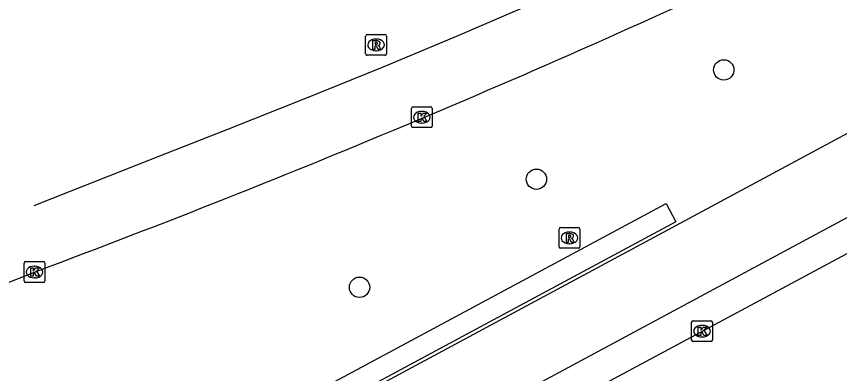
# Model space of a CAD drawing. Extents: x 157793 to 159380, y 380882 to 382313.
# Drawn here: x 158985.33 to 159024.91, y 382061.41 to 382078.56 of the extents above; entities that cross this region are included whole.
import ezdxf

# ---------------------------------------------------------------- set-up
doc = ezdxf.new("R2010")
doc.units = 0
for name, color, linetype in [('IMGEO_Boom', 7, 'Continuous'), ('IMGEO_Fietspad_gesloten', 7, 'Continuous'), ('IMGEO_Haag', 7, 'Continuous'), ('IMGEO_Kolk', 7, 'Continuous'), ('IMGEO_Rijbaan_lokaal_open', 7, 'Continuous'), ('IMGEO_Rijbaan_regionaal_gesloten', 7, 'Continuous'), ('IMGEO_Rioolput', 7, 'Continuous')]:
    doc.layers.add(name, color=color, linetype=linetype)

msp = doc.modelspace()

# ---------------------------------------------------------------- linework, layer by layer
at = {"layer": 'IMGEO_Boom'}
for centre in [(159019.338, 382075.994), (159010.332, 382070.745), (159001.829, 382065.553)]:
    msp.add_circle(centre, 0.489, dxfattribs=at)
at = {"layer": 'IMGEO_Fietspad_gesloten'}
for points in [[(159057.93, 382090.506), (158897.957, 382004.553), (158888.972, 381999.625), (158881.481, 381995.291)], [(159055.975, 382085.414), (158946.08, 382026.373), (158946.762, 382025.103)]]:
    msp.add_lwpolyline(points, dxfattribs=at)
at = {"layer": 'IMGEO_Haag'}
msp.add_lwpolyline([(159016.569, 382069.582), (159017.042, 382068.7), (158986.709, 382052.42), (158986.236, 382053.301), (159016.569, 382069.582)], dxfattribs=at)
at = {"layer": 'IMGEO_Kolk'}
for p, q in [((159004.326, 382073.295), (159004.326, 382074.147)), ((159004.401, 382074.221), (159005.253, 382074.221)), ((159004.814, 382074.001), (159004.839, 382074.001)), ((159005.327, 382074.147), (159005.327, 382073.295)), ((159005.253, 382073.221), (159004.401, 382073.221)), ((159004.837, 382073.441), (159004.812, 382073.441)), ((158985.697, 382065.86), (158985.697, 382066.712)), ((158985.772, 382066.786), (158986.624, 382066.786)), ((158986.185, 382066.566), (158986.21, 382066.566)), ((158986.698, 382066.712), (158986.698, 382065.86)), ((158986.624, 382065.786), (158985.772, 382065.786)), ((158986.208, 382066.006), (158986.183, 382066.006)), ((159017.795, 382063.02), (159017.795, 382063.872)), ((159017.87, 382063.946), (159018.722, 382063.946)), ((159018.283, 382063.726), (159018.308, 382063.726)), ((159018.796, 382063.872), (159018.796, 382063.02)), ((159018.722, 382062.946), (159017.87, 382062.946)), ((159018.306, 382063.166), (159018.281, 382063.166))]:
    msp.add_line(p, q, dxfattribs=at)
for points in [[(159004.326, 382073.295), (159004.326, 382074.147)], [(159004.401, 382074.221), (159005.253, 382074.221)], [(159005.327, 382074.147), (159005.327, 382073.295)], [(159004.647, 382073.921), (159004.77, 382073.921), (159004.77, 382073.77), (159004.9, 382073.921), (159005.064, 382073.921), (159004.918, 382073.77), (159005.071, 382073.521), (159004.919, 382073.521), (159004.834, 382073.685), (159004.77, 382073.618), (159004.77, 382073.521), (159004.647, 382073.521), (159004.647, 382073.921)], [(159005.253, 382073.221), (159004.401, 382073.221)], [(158985.697, 382065.86), (158985.697, 382066.712)], [(158985.772, 382066.786), (158986.624, 382066.786)], [(158986.018, 382066.486), (158986.141, 382066.486), (158986.141, 382066.335), (158986.271, 382066.486), (158986.435, 382066.486), (158986.289, 382066.335), (158986.442, 382066.086), (158986.29, 382066.086), (158986.205, 382066.25), (158986.141, 382066.183), (158986.141, 382066.086), (158986.018, 382066.086), (158986.018, 382066.486)], [(158986.698, 382066.712), (158986.698, 382065.86)], [(158986.624, 382065.786), (158985.772, 382065.786)], [(159017.795, 382063.02), (159017.795, 382063.872)], [(159017.87, 382063.946), (159018.722, 382063.946)], [(159018.796, 382063.872), (159018.796, 382063.02)], [(159018.116, 382063.646), (159018.239, 382063.646), (159018.239, 382063.495), (159018.369, 382063.646), (159018.533, 382063.646), (159018.387, 382063.495), (159018.54, 382063.246), (159018.388, 382063.246), (159018.303, 382063.41), (159018.239, 382063.343), (159018.239, 382063.246), (159018.116, 382063.246), (159018.116, 382063.646)], [(159018.722, 382062.946), (159017.87, 382062.946)]]:
    msp.add_lwpolyline(points, dxfattribs=at)
for centre, start, end in [((159004.403, 382074.145), 91.552, 178.448), ((159004.403, 382074.145), 91.552, 178.448), ((159005.251, 382074.145), 1.552, 88.448), ((159005.251, 382074.145), 1.552, 88.448), ((159004.403, 382073.297), 181.552, 268.448), ((159004.403, 382073.297), 181.552, 268.448), ((159005.251, 382073.297), 271.552, 358.448), ((159005.251, 382073.297), 271.552, 358.448), ((158985.774, 382066.71), 91.552, 178.448), ((158985.774, 382066.71), 91.552, 178.448), ((158986.622, 382066.71), 1.552, 88.448), ((158986.622, 382066.71), 1.552, 88.448), ((158985.774, 382065.862), 181.552, 268.448), ((158985.774, 382065.862), 181.552, 268.448), ((158986.622, 382065.862), 271.552, 358.448), ((158986.622, 382065.862), 271.552, 358.448), ((159017.872, 382063.87), 91.552, 178.448), ((159017.872, 382063.87), 91.552, 178.448), ((159018.72, 382063.87), 1.552, 88.448), ((159018.72, 382063.87), 1.552, 88.448), ((159017.872, 382063.022), 181.552, 268.448), ((159017.872, 382063.022), 181.552, 268.448), ((159018.72, 382063.022), 271.552, 358.448), ((159018.72, 382063.022), 271.552, 358.448)]:
    msp.add_arc(centre, 0.0765, start, end, dxfattribs=at)
for centre, major_axis, ratio, start_param, end_param in [((159004.813, 382073.721), (-0.387, 0.002), 0.722429, 4.712389, 7.853982), ((159004.838, 382073.721), (-0.39, 0.002), 0.717154, 1.570796, 4.712389), ((158986.184, 382066.286), (-0.387, 0.002), 0.722429, 4.712389, 7.853982), ((158986.209, 382066.286), (-0.39, 0.002), 0.717154, 1.570796, 4.712389), ((159018.282, 382063.446), (-0.387, 0.002), 0.722429, 4.712389, 7.853982), ((159018.307, 382063.446), (-0.39, 0.002), 0.717154, 1.570796, 4.712389)]:
    msp.add_ellipse(centre, major_axis=major_axis, ratio=ratio, start_param=start_param, end_param=end_param, dxfattribs=at)
at = {"layer": 'IMGEO_Rijbaan_lokaal_open'}
msp.add_lwpolyline([(159056.774, 382084.07), (158947.423, 382025.458)], dxfattribs=at)
at = {"layer": 'IMGEO_Rijbaan_regionaal_gesloten'}
for points in [[(159063.646, 382107.353), (159060.102, 382105.349), (159056.677, 382103.413), (159053.144, 382101.449), (159049.693, 382099.531), (159046.159, 382097.508), (159042.701, 382095.578), (159039.193, 382093.655), (159035.626, 382091.699), (159032.1, 382089.803), (159028.555, 382087.942), (159024.903, 382086.08), (159021.225, 382084.271), (159017.682, 382082.568), (159013.981, 382080.844), (159010.24, 382079.21), (159006.558, 382077.626), (159002.916, 382076.116), (158999.228, 382074.627), (158995.476, 382073.133), (158991.688, 382071.644), (158987.872, 382070.144), (158986.165, 382069.465)], [(158931.774, 382045.001), (158946.089, 382050.588), (158949.945, 382052.093), (158967.54, 382058.967), (158986.198, 382066.286)]]:
    msp.add_lwpolyline(points, dxfattribs=at)
msp.add_arc((158818.01, 382517.619), 481.652, 290.43778, 295.14093, dxfattribs=at)
at = {"layer": 'IMGEO_Rioolput'}
for p, q in [((159002.122, 382076.769), (159002.122, 382077.621)), ((159002.197, 382077.695), (159003.049, 382077.695)), ((159003.123, 382077.621), (159003.123, 382076.769)), ((159002.61, 382077.475), (159002.635, 382077.475)), ((159002.633, 382076.915), (159002.608, 382076.915)), ((159003.049, 382076.695), (159002.197, 382076.695)), ((159011.421, 382067.5), (159011.421, 382068.352)), ((159011.496, 382068.426), (159012.348, 382068.426)), ((159011.909, 382068.206), (159011.934, 382068.206)), ((159012.422, 382068.352), (159012.422, 382067.5)), ((159012.348, 382067.426), (159011.496, 382067.426)), ((159011.932, 382067.646), (159011.907, 382067.646))]:
    msp.add_line(p, q, dxfattribs=at)
for points in [[(159002.122, 382076.769), (159002.122, 382077.621)], [(159002.197, 382077.695), (159003.049, 382077.695)], [(159003.123, 382077.621), (159003.123, 382076.769)], [(159002.711, 382077.393), (159002.459, 382077.395), (159002.459, 382076.995)], [(159002.459, 382076.995), (159002.583, 382076.995), (159002.583, 382077.157), (159002.594, 382077.157)], [(159002.637, 382077.314), (159002.583, 382077.314), (159002.583, 382077.233)], [(159002.583, 382077.233), (159002.635, 382077.233)], [(159002.641, 382077.128), (159002.712, 382076.995), (159002.852, 382076.995), (159002.787, 382077.121)], [(159003.049, 382076.695), (159002.197, 382076.695)], [(159011.421, 382067.5), (159011.421, 382068.352)], [(159011.496, 382068.426), (159012.348, 382068.426)], [(159012.01, 382068.124), (159011.758, 382068.126), (159011.758, 382067.726)], [(159012.422, 382068.352), (159012.422, 382067.5)], [(159011.758, 382067.726), (159011.882, 382067.726), (159011.882, 382067.888), (159011.893, 382067.888)], [(159011.936, 382068.045), (159011.882, 382068.045), (159011.882, 382067.964)], [(159011.882, 382067.964), (159011.934, 382067.964)], [(159011.94, 382067.859), (159012.011, 382067.726), (159012.151, 382067.726), (159012.086, 382067.852)], [(159012.348, 382067.426), (159011.496, 382067.426)]]:
    msp.add_lwpolyline(points, dxfattribs=at)
for centre, radius, start, end in [((159002.199, 382077.619), 0.0765, 91.552, 178.448), ((159002.199, 382077.619), 0.0765, 91.552, 178.448), ((159003.047, 382077.619), 0.0765, 1.552, 88.448), ((159003.047, 382077.619), 0.0765, 1.552, 88.448), ((159002.593, 382077.104), 0.0533, 26.0293, 88.6989), ((159002.619, 382077.422), 0.19, 274.7715, 282.9687), ((159002.643, 382077.218), 0.0964, 77.0061, 93.1865), ((159002.657, 382077.275), 0.0378, 276.6634, 79.6772), ((159002.71, 382077.283), 0.109, 350.3612, 89.416), ((159002.708, 382077.283), 0.112, 277.5842, 350.9817), ((159002.692, 382077.068), 0.108, 29.5134, 73.7905), ((159002.199, 382076.771), 0.0765, 181.552, 268.448), ((159002.199, 382076.771), 0.0765, 181.552, 268.448), ((159003.047, 382076.771), 0.0765, 271.552, 358.448), ((159003.047, 382076.771), 0.0765, 271.552, 358.448), ((159011.498, 382068.35), 0.0765, 91.552, 178.448), ((159011.498, 382068.35), 0.0765, 91.552, 178.448), ((159012.009, 382068.014), 0.109, 350.3612, 89.416), ((159012.346, 382068.35), 0.0765, 1.552, 88.448), ((159012.346, 382068.35), 0.0765, 1.552, 88.448), ((159011.892, 382067.835), 0.0533, 26.0293, 88.6989), ((159011.918, 382068.153), 0.19, 274.7715, 282.9687), ((159011.942, 382067.949), 0.0964, 77.0061, 93.1865), ((159011.956, 382068.006), 0.0378, 276.6634, 79.6772), ((159012.007, 382068.014), 0.112, 277.5842, 350.9817), ((159011.991, 382067.799), 0.108, 29.5134, 73.7905), ((159011.498, 382067.502), 0.0765, 181.552, 268.448), ((159011.498, 382067.502), 0.0765, 181.552, 268.448), ((159012.346, 382067.502), 0.0765, 271.552, 358.448), ((159012.346, 382067.502), 0.0765, 271.552, 358.448)]:
    msp.add_arc(centre, radius, start, end, dxfattribs=at)
for centre, major_axis, ratio, start_param, end_param in [((159002.609, 382077.195), (-0.387, 0.002), 0.722429, 4.712389, 7.853982), ((159002.634, 382077.195), (-0.39, 0.002), 0.717154, 1.570796, 4.712389), ((159011.908, 382067.926), (-0.387, 0.002), 0.722429, 4.712389, 7.853982), ((159011.933, 382067.926), (-0.39, 0.002), 0.717154, 1.570796, 4.712389)]:
    msp.add_ellipse(centre, major_axis=major_axis, ratio=ratio, start_param=start_param, end_param=end_param, dxfattribs=at)

doc.saveas('drawing.dxf')
